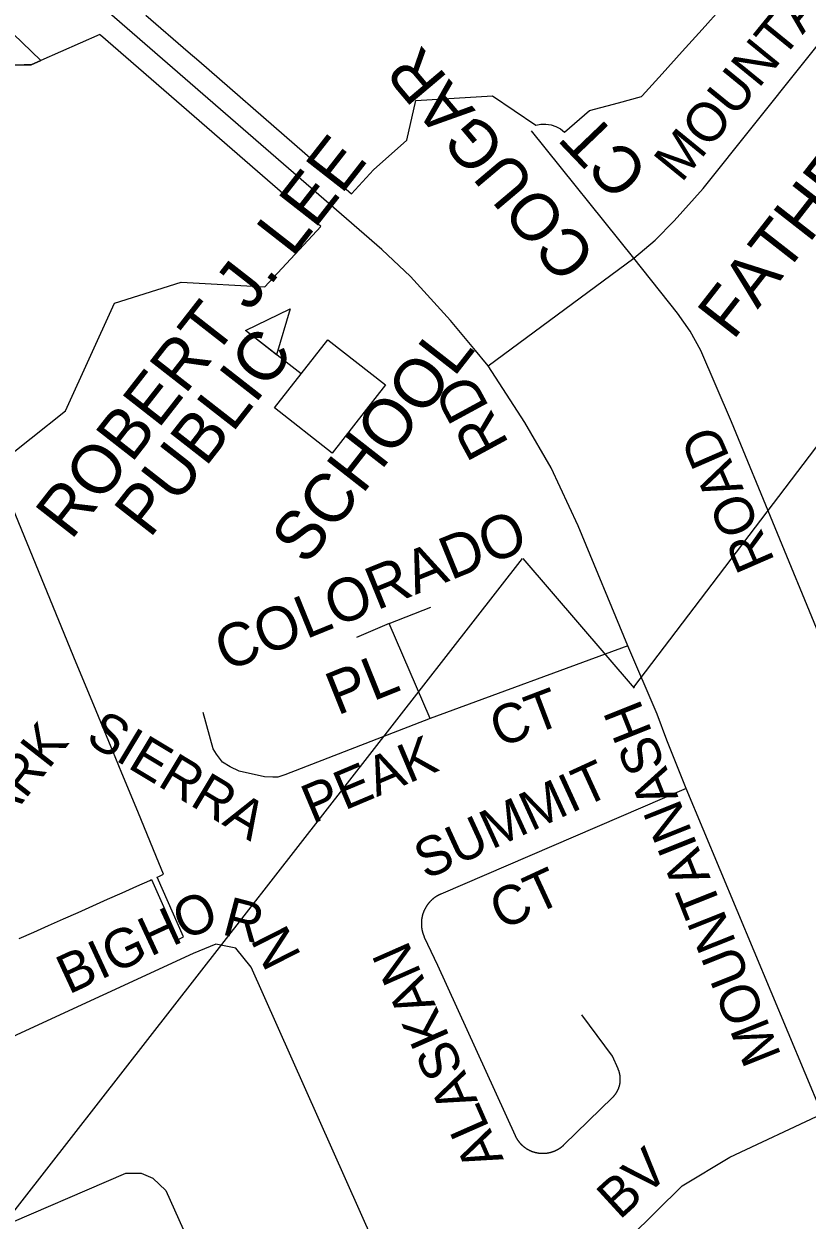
# Model space of a CAD drawing. Extents: x 586326 to 623965, y 4819854 to 4857850.
# Drawn here: x 601649 to 602050, y 4846005 to 4846618 of the extents above; entities that cross this region are included whole.
import ezdxf

# ---------------------------------------------------------------- set-up
doc = ezdxf.new("R2010")
doc.units = 0
for name, color, linetype in [('Lots_Concessions', 7, 'Continuous'), ('Minor Rd Lbls', 7, 'Continuous'), ('Minor Rds', 7, 'Continuous'), ('Park Lbls', 7, 'Continuous'), ('Park Outlines', 7, 'Continuous'), ('Proposed Secondary Rds', 7, 'Continuous'), ('School Syms_Lbls', 7, 'Continuous'), ('Secondary Rds Lbls', 7, 'Continuous')]:
    doc.layers.add(name, color=color, linetype=linetype)

msp = doc.modelspace()

# ---------------------------------------------------------------- linework, layer by layer
at = {"layer": 'Lots_Concessions'}
for p, q in [((601960.88, 4846278.5), (602382.75, 4846833.22)), ((601485.48, 4845807.3), (601903.98, 4846344.39)), ((601904, 4846344.42), (601961.15, 4846277.92))]:
    msp.add_line(p, q, dxfattribs=at)
at = {"layer": 'Minor Rds'}
for points in [[(601960.95, 4846498.13), (601908.52, 4846563.47)], [(602082.86, 4846240.02), (602055.69, 4846305.82), (602010.9, 4846414.32), (601995.18, 4846450.84), (601989.74, 4846460.79), (601983.35, 4846470.05), (601960.95, 4846498.13)], [(601835.64, 4846311.01), (601856.89, 4846319.34)], [(601835.64, 4846311.01), (601818.98, 4846303.91)], [(601856.59, 4846262.34), (601835.64, 4846311.01)], [(601957.8, 4846299.64), (601856.59, 4846262.34)], [(601856.59, 4846262.34), (601782.14, 4846233.6), (601778.6, 4846232.32), (601776.07, 4846232.32), (601771.81, 4846232.55), (601758.81, 4846235.41), (601754.18, 4846237.6), (601750.36, 4846240.03), (601747.15, 4846244.04), (601745.52, 4846246.82), (601740.46, 4846265.53)], [(601987.72, 4846226.58), (601862.03, 4846172.41), (601861.93, 4846172.37), (601861.83, 4846172.32), (601861.73, 4846172.28), (601861.63, 4846172.23), (601861.52, 4846172.18), (601861.42, 4846172.14), (601861.32, 4846172.09), (601861.22, 4846172.04), (601861.12, 4846171.99), (601861.02, 4846171.94), (601860.93, 4846171.89), (601860.83, 4846171.83), (601860.73, 4846171.78), (601860.63, 4846171.73), (601860.53, 4846171.67), (601860.44, 4846171.62), (601860.34, 4846171.56), (601860.24, 4846171.51), (601860.15, 4846171.45), (601860.05, 4846171.39), (601859.95, 4846171.34), (601859.86, 4846171.28), (601859.77, 4846171.22), (601859.67, 4846171.16), (601859.58, 4846171.1), (601859.48, 4846171.04), (601859.39, 4846170.97), (601859.3, 4846170.91), (601859.21, 4846170.85), (601859.12, 4846170.79), (601859.02, 4846170.72), (601858.93, 4846170.66), (601858.84, 4846170.59), (601858.75, 4846170.53), (601858.66, 4846170.46), (601858.58, 4846170.39), (601858.49, 4846170.32), (601858.4, 4846170.25), (601858.31, 4846170.19), (601858.22, 4846170.12), (601858.14, 4846170.05), (601858.05, 4846169.97), (601857.97, 4846169.9), (601857.88, 4846169.83), (601857.8, 4846169.76), (601857.71, 4846169.68), (601857.63, 4846169.61), (601857.54, 4846169.54), (601857.46, 4846169.46), (601857.38, 4846169.39), (601857.3, 4846169.31), (601857.22, 4846169.23), (601857.14, 4846169.16), (601857.06, 4846169.08), (601856.98, 4846169), (601856.9, 4846168.92), (601856.82, 4846168.84), (601856.74, 4846168.76), (601856.66, 4846168.68), (601856.59, 4846168.6), (601856.51, 4846168.52), (601856.44, 4846168.44), (601856.36, 4846168.36), (601856.29, 4846168.27), (601856.21, 4846168.19), (601856.14, 4846168.11), (601856.07, 4846168.02), (601855.99, 4846167.94), (601855.92, 4846167.85), (601855.85, 4846167.76), (601855.78, 4846167.68), (601855.71, 4846167.59), (601855.64, 4846167.5), (601855.57, 4846167.42), (601855.5, 4846167.33), (601855.44, 4846167.24), (601855.37, 4846167.15), (601855.3, 4846167.06), (601855.24, 4846166.97), (601855.17, 4846166.88), (601855.11, 4846166.79), (601855.04, 4846166.7), (601854.98, 4846166.61), (601854.92, 4846166.51), (601854.85, 4846166.42), (601854.79, 4846166.33), (601854.73, 4846166.23), (601854.67, 4846166.14), (601854.61, 4846166.05), (601854.55, 4846165.95), (601854.5, 4846165.86), (601854.44, 4846165.76), (601854.38, 4846165.66), (601854.32, 4846165.57), (601854.27, 4846165.47), (601854.21, 4846165.37), (601854.16, 4846165.28), (601854.11, 4846165.18), (601854.05, 4846165.08), (601854, 4846164.98), (601853.95, 4846164.88), (601853.9, 4846164.78), (601853.85, 4846164.68), (601853.8, 4846164.58), (601853.75, 4846164.48), (601853.7, 4846164.38), (601853.65, 4846164.28), (601853.61, 4846164.18), (601853.56, 4846164.08), (601853.52, 4846163.98), (601853.47, 4846163.88), (601853.43, 4846163.77), (601853.38, 4846163.67), (601853.34, 4846163.57), (601853.3, 4846163.46), (601853.26, 4846163.36), (601853.22, 4846163.26), (601853.18, 4846163.15), (601853.14, 4846163.05), (601853.1, 4846162.94), (601853.06, 4846162.84), (601853.02, 4846162.73), (601852.99, 4846162.63), (601852.95, 4846162.52), (601852.92, 4846162.42), (601852.88, 4846162.31), (601852.85, 4846162.2), (601852.82, 4846162.1), (601852.78, 4846161.99), (601852.75, 4846161.88), (601852.72, 4846161.78), (601852.69, 4846161.67), (601852.66, 4846161.56), (601852.64, 4846161.45), (601852.61, 4846161.34), (601852.58, 4846161.24), (601852.55, 4846161.13), (601852.53, 4846161.02), (601852.5, 4846160.91), (601852.48, 4846160.8), (601852.46, 4846160.69), (601852.44, 4846160.58), (601852.41, 4846160.47), (601852.39, 4846160.36), (601852.37, 4846160.25), (601852.35, 4846160.14), (601852.33, 4846160.03), (601852.32, 4846159.92), (601852.3, 4846159.81), (601852.28, 4846159.7), (601852.27, 4846159.59), (601852.25, 4846159.48), (601852.24, 4846159.37), (601852.22, 4846159.26), (601852.21, 4846159.15), (601852.2, 4846159.04), (601852.19, 4846158.93), (601852.18, 4846158.82), (601852.17, 4846158.71), (601852.16, 4846158.6), (601852.15, 4846158.48), (601852.14, 4846158.37), (601852.14, 4846158.26), (601852.13, 4846158.15), (601852.13, 4846158.04), (601852.12, 4846157.93), (601852.12, 4846157.82), (601852.11, 4846157.7), (601852.11, 4846157.59), (601852.11, 4846157.48), (601852.11, 4846157.37), (601852.11, 4846157.26), (601852.11, 4846157.15), (601852.11, 4846157.04), (601852.12, 4846156.92), (601852.12, 4846156.81), (601852.12, 4846156.7), (601852.13, 4846156.59), (601852.13, 4846156.48), (601852.14, 4846156.37), (601852.15, 4846156.26), (601852.15, 4846156.14), (601852.16, 4846156.03), (601852.17, 4846155.92), (601852.18, 4846155.81), (601852.19, 4846155.7), (601852.2, 4846155.59), (601852.22, 4846155.48), (601852.23, 4846155.37), (601852.24, 4846155.26), (601852.26, 4846155.15), (601852.27, 4846155.03), (601852.29, 4846154.92), (601852.3, 4846154.81), (601852.32, 4846154.7), (601852.34, 4846154.59), (601852.36, 4846154.48), (601852.38, 4846154.37), (601852.4, 4846154.26), (601852.42, 4846154.16), (601852.44, 4846154.05), (601852.46, 4846153.94), (601852.49, 4846153.83), (601852.51, 4846153.72), (601852.54, 4846153.61), (601852.56, 4846153.5), (601852.59, 4846153.39), (601852.62, 4846153.28), (601852.64, 4846153.18), (601852.67, 4846153.07), (601852.7, 4846152.96), (601852.73, 4846152.85), (601852.76, 4846152.75), (601852.79, 4846152.64), (601852.83, 4846152.53), (601852.86, 4846152.43), (601852.89, 4846152.32), (601852.93, 4846152.21), (601852.96, 4846152.11), (601853, 4846152), (601853.04, 4846151.9), (601853.07, 4846151.79), (601853.11, 4846151.69), (601853.15, 4846151.58), (601853.19, 4846151.48), (601853.23, 4846151.37), (601853.27, 4846151.27), (601853.31, 4846151.17), (601853.35, 4846151.06), (601853.4, 4846150.96), (601853.44, 4846150.86), (601853.48, 4846150.76), (601853.53, 4846150.65), (601853.58, 4846150.55), (601853.62, 4846150.45), (601860.3, 4846135.97), (601900.08, 4846048.81), (601900.13, 4846048.71), (601900.17, 4846048.61), (601900.22, 4846048.51), (601900.27, 4846048.42), (601900.31, 4846048.32), (601900.36, 4846048.22), (601900.41, 4846048.12), (601900.46, 4846048.03), (601900.52, 4846047.93), (601900.57, 4846047.84), (601900.62, 4846047.74), (601900.67, 4846047.65), (601900.73, 4846047.55), (601900.78, 4846047.46), (601900.84, 4846047.36), (601900.89, 4846047.27), (601900.95, 4846047.17), (601901, 4846047.08), (601901.06, 4846046.99), (601901.12, 4846046.9), (601901.18, 4846046.81), (601901.24, 4846046.71), (601901.3, 4846046.62), (601901.36, 4846046.53), (601901.42, 4846046.44), (601901.48, 4846046.35), (601901.55, 4846046.26), (601901.61, 4846046.18), (601901.67, 4846046.09), (601901.74, 4846046), (601901.8, 4846045.91), (601901.87, 4846045.83), (601901.93, 4846045.74), (601902, 4846045.65), (601902.07, 4846045.57), (601902.14, 4846045.48), (601902.21, 4846045.4), (601902.27, 4846045.31), (601902.34, 4846045.23), (601902.42, 4846045.15), (601902.49, 4846045.06), (601902.56, 4846044.98), (601902.63, 4846044.9), (601902.7, 4846044.82), (601902.78, 4846044.74), (601902.85, 4846044.66), (601902.92, 4846044.58), (601903, 4846044.5), (601903.07, 4846044.42), (601903.15, 4846044.34), (601903.23, 4846044.27), (601903.3, 4846044.19), (601903.38, 4846044.11), (601903.46, 4846044.04), (601903.54, 4846043.96), (601903.62, 4846043.89), (601903.7, 4846043.81), (601903.78, 4846043.74), (601903.86, 4846043.67), (601903.94, 4846043.59), (601904.02, 4846043.52), (601904.11, 4846043.45), (601904.19, 4846043.38), (601904.27, 4846043.31), (601904.36, 4846043.24), (601904.44, 4846043.17), (601904.52, 4846043.1), (601904.61, 4846043.03), (601904.7, 4846042.97), (601904.78, 4846042.9), (601904.87, 4846042.83), (601904.96, 4846042.77), (601905.04, 4846042.7), (601905.13, 4846042.64), (601905.22, 4846042.58), (601905.31, 4846042.51), (601905.4, 4846042.45), (601905.49, 4846042.39), (601905.58, 4846042.33), (601905.67, 4846042.27), (601905.76, 4846042.21), (601905.85, 4846042.15), (601905.94, 4846042.09), (601906.03, 4846042.03), (601906.13, 4846041.97), (601906.22, 4846041.92), (601906.31, 4846041.86), (601906.41, 4846041.81), (601906.5, 4846041.75), (601906.6, 4846041.7), (601906.69, 4846041.64), (601906.79, 4846041.59), (601906.88, 4846041.54), (601906.98, 4846041.49), (601907.07, 4846041.44), (601907.17, 4846041.39), (601907.27, 4846041.34), (601907.37, 4846041.29), (601907.46, 4846041.24), (601907.56, 4846041.19), (601907.66, 4846041.15), (601907.76, 4846041.1), (601907.86, 4846041.05), (601907.96, 4846041.01), (601908.06, 4846040.97), (601908.16, 4846040.92), (601908.26, 4846040.88), (601908.36, 4846040.84), (601908.46, 4846040.8), (601908.56, 4846040.76), (601908.66, 4846040.72), (601908.76, 4846040.68), (601908.87, 4846040.64), (601908.97, 4846040.6), (601909.07, 4846040.57), (601909.17, 4846040.53), (601909.28, 4846040.49), (601909.38, 4846040.46), (601909.48, 4846040.43), (601909.59, 4846040.39), (601909.69, 4846040.36), (601909.8, 4846040.33), (601909.9, 4846040.3), (601910, 4846040.27), (601910.11, 4846040.24), (601910.21, 4846040.21), (601910.32, 4846040.18), (601910.42, 4846040.15), (601910.53, 4846040.13), (601910.64, 4846040.1), (601910.74, 4846040.07), (601910.85, 4846040.05), (601910.95, 4846040.03), (601911.06, 4846040), (601911.17, 4846039.98), (601911.27, 4846039.96), (601911.38, 4846039.94), (601911.49, 4846039.92), (601911.6, 4846039.9), (601911.7, 4846039.88), (601911.81, 4846039.86), (601911.92, 4846039.85), (601912.03, 4846039.83), (601912.13, 4846039.81), (601912.24, 4846039.8), (601912.35, 4846039.78), (601912.46, 4846039.77), (601912.57, 4846039.76), (601912.68, 4846039.75), (601912.78, 4846039.74), (601912.89, 4846039.73), (601913, 4846039.72), (601913.11, 4846039.71), (601913.22, 4846039.7), (601913.33, 4846039.69), (601913.44, 4846039.69), (601913.54, 4846039.68), (601913.65, 4846039.67), (601913.76, 4846039.67), (601913.87, 4846039.67), (601913.98, 4846039.66), (601914.09, 4846039.66), (601914.2, 4846039.66), (601914.31, 4846039.66), (601914.42, 4846039.66), (601914.52, 4846039.66), (601914.63, 4846039.66), (601914.74, 4846039.67), (601914.85, 4846039.67), (601914.96, 4846039.67), (601915.07, 4846039.68), (601915.18, 4846039.68), (601915.29, 4846039.69), (601915.4, 4846039.7), (601915.5, 4846039.71), (601915.61, 4846039.71), (601915.72, 4846039.72), (601915.83, 4846039.73), (601915.94, 4846039.75), (601916.05, 4846039.76), (601916.15, 4846039.77), (601916.26, 4846039.78), (601916.37, 4846039.8), (601916.48, 4846039.81), (601916.59, 4846039.83), (601916.69, 4846039.84), (601916.8, 4846039.86), (601916.91, 4846039.88), (601917.02, 4846039.9), (601917.12, 4846039.92), (601917.23, 4846039.94), (601917.34, 4846039.96), (601917.45, 4846039.98), (601917.55, 4846040), (601917.66, 4846040.02), (601917.76, 4846040.05), (601917.87, 4846040.07), (601917.98, 4846040.1), (601918.08, 4846040.12), (601918.19, 4846040.15), (601918.29, 4846040.18), (601918.4, 4846040.2), (601918.5, 4846040.23), (601918.61, 4846040.26), (601918.71, 4846040.29), (601918.82, 4846040.32), (601918.92, 4846040.36), (601919.03, 4846040.39), (601919.13, 4846040.42), (601919.23, 4846040.45), (601919.34, 4846040.49), (601919.44, 4846040.52), (601919.54, 4846040.56), (601919.65, 4846040.6), (601919.75, 4846040.64), (601919.85, 4846040.67), (601919.95, 4846040.71), (601920.05, 4846040.75), (601920.15, 4846040.79), (601920.26, 4846040.83), (601920.36, 4846040.88), (601920.46, 4846040.92), (601920.56, 4846040.96), (601920.66, 4846041), (601920.76, 4846041.05), (601920.86, 4846041.09), (601920.95, 4846041.14), (601921.05, 4846041.19), (601921.15, 4846041.23), (601921.25, 4846041.28), (601921.35, 4846041.33), (601921.44, 4846041.38), (601921.54, 4846041.43), (601921.64, 4846041.48), (601921.73, 4846041.53), (601921.83, 4846041.58), (601921.92, 4846041.64), (601922.02, 4846041.69), (601922.11, 4846041.74), (601922.21, 4846041.8), (601922.3, 4846041.85), (601922.39, 4846041.91), (601922.49, 4846041.97), (601922.58, 4846042.02), (601922.67, 4846042.08), (601922.76, 4846042.14), (601922.86, 4846042.2), (601922.95, 4846042.26), (601923.04, 4846042.32), (601923.13, 4846042.38), (601923.22, 4846042.44), (601923.31, 4846042.5), (601923.4, 4846042.57), (601923.49, 4846042.63), (601923.57, 4846042.7), (601923.66, 4846042.76), (601923.75, 4846042.83), (601923.83, 4846042.89), (601923.92, 4846042.96), (601924.01, 4846043.03), (601924.09, 4846043.09), (601924.18, 4846043.16), (601924.26, 4846043.23), (601924.34, 4846043.3), (601924.43, 4846043.37), (601924.51, 4846043.44), (601924.59, 4846043.51), (601924.68, 4846043.58), (601924.76, 4846043.66), (601924.84, 4846043.73), (601924.92, 4846043.8), (601925, 4846043.88), (601925.08, 4846043.95), (601925.16, 4846044.03), (601925.23, 4846044.1), (601950.08, 4846068.33), (601950.15, 4846068.4), (601950.22, 4846068.47), (601950.29, 4846068.54), (601950.36, 4846068.61), (601950.43, 4846068.68), (601950.5, 4846068.75), (601950.57, 4846068.83), (601950.63, 4846068.9), (601950.7, 4846068.97), (601950.77, 4846069.05), (601950.83, 4846069.12), (601950.9, 4846069.2), (601950.96, 4846069.27), (601951.02, 4846069.35), (601951.09, 4846069.42), (601951.15, 4846069.5), (601951.21, 4846069.58), (601951.27, 4846069.66), (601951.33, 4846069.74), (601951.39, 4846069.81), (601951.45, 4846069.89), (601951.51, 4846069.97), (601951.57, 4846070.05), (601951.62, 4846070.13), (601951.68, 4846070.22), (601951.74, 4846070.3), (601951.79, 4846070.38), (601951.85, 4846070.46), (601951.9, 4846070.54), (601951.96, 4846070.63), (601952.01, 4846070.71), (601952.06, 4846070.8), (601952.11, 4846070.88), (601952.16, 4846070.96), (601952.22, 4846071.05), (601952.27, 4846071.14), (601952.31, 4846071.22), (601952.36, 4846071.31), (601952.41, 4846071.39), (601952.46, 4846071.48), (601952.5, 4846071.57), (601952.55, 4846071.66), (601952.6, 4846071.75), (601952.64, 4846071.83), (601952.68, 4846071.92), (601952.73, 4846072.01), (601952.77, 4846072.1), (601952.81, 4846072.19), (601952.85, 4846072.28), (601952.89, 4846072.37), (601952.93, 4846072.46), (601952.97, 4846072.55), (601953.01, 4846072.64), (601953.05, 4846072.74), (601953.08, 4846072.83), (601953.12, 4846072.92), (601953.16, 4846073.01), (601953.19, 4846073.11), (601953.23, 4846073.2), (601953.26, 4846073.29), (601953.29, 4846073.39), (601953.32, 4846073.48), (601953.35, 4846073.57), (601953.38, 4846073.67), (601953.41, 4846073.76), (601953.44, 4846073.86), (601953.47, 4846073.95), (601953.5, 4846074.05), (601953.53, 4846074.14), (601953.55, 4846074.24), (601953.58, 4846074.33), (601953.6, 4846074.43), (601953.63, 4846074.53), (601953.65, 4846074.62), (601953.67, 4846074.72), (601953.69, 4846074.81), (601953.72, 4846074.91), (601953.74, 4846075.01), (601953.76, 4846075.11), (601953.77, 4846075.2), (601953.79, 4846075.3), (601953.81, 4846075.4), (601953.83, 4846075.5), (601953.84, 4846075.59), (601953.86, 4846075.69), (601953.87, 4846075.79), (601953.89, 4846075.89), (601953.9, 4846075.99), (601953.91, 4846076.08), (601953.92, 4846076.18), (601953.93, 4846076.28), (601953.94, 4846076.38), (601953.95, 4846076.48), (601953.96, 4846076.58), (601953.97, 4846076.68), (601953.97, 4846076.77), (601953.98, 4846076.87), (601953.99, 4846076.97), (601953.99, 4846077.07), (601953.99, 4846077.17), (601954, 4846077.27), (601954, 4846077.37), (601954, 4846077.47), (601954, 4846077.57), (601954, 4846077.67), (601954, 4846077.76), (601954, 4846077.86), (601954, 4846077.96), (601953.99, 4846078.06), (601953.99, 4846078.16), (601953.99, 4846078.26), (601953.98, 4846078.36), (601953.97, 4846078.46), (601953.97, 4846078.56), (601953.96, 4846078.66), (601953.95, 4846078.75), (601953.94, 4846078.85), (601953.93, 4846078.95), (601953.92, 4846079.05), (601953.91, 4846079.15), (601953.9, 4846079.25), (601953.89, 4846079.34), (601953.87, 4846079.44), (601953.86, 4846079.54), (601953.84, 4846079.64), (601953.83, 4846079.74), (601953.81, 4846079.83), (601953.79, 4846079.93), (601953.78, 4846080.03), (601953.76, 4846080.13), (601953.74, 4846080.22), (601953.72, 4846080.32), (601953.7, 4846080.42), (601953.67, 4846080.51), (601953.65, 4846080.61), (601953.63, 4846080.71), (601953.61, 4846080.8), (601953.58, 4846080.9), (601953.56, 4846080.99), (601953.53, 4846081.09), (601953.5, 4846081.19), (601953.47, 4846081.28), (601953.45, 4846081.38), (601953.42, 4846081.47), (601953.39, 4846081.57), (601953.36, 4846081.66), (601953.33, 4846081.75), (601953.29, 4846081.85), (601953.26, 4846081.94), (601953.23, 4846082.03), (601953.19, 4846082.13), (601953.16, 4846082.22), (601953.12, 4846082.31), (601953.09, 4846082.4), (601953.05, 4846082.5), (601953.01, 4846082.59), (601952.97, 4846082.68), (601952.94, 4846082.77), (601952.9, 4846082.86), (601949.98, 4846089.46), (601934.35, 4846110.65)], [(601827.24, 4845995.24), (601764.92, 4846135.09), (601757.13, 4846144.67), (601746.86, 4846146.8), (601735.33, 4846142), (601596.32, 4846078.06)], [(601632.58, 4846000.08), (601700.78, 4846029.48), (601708.58, 4846029.48), (601714.6, 4846027), (601721.34, 4846020.62), (601753.27, 4845949.42)]]:
    msp.add_lwpolyline(points, dxfattribs=at)
at = {"layer": 'Park Outlines'}
for points in [[(601290.75, 4846428.81), (601313.9, 4846427.22), (601319.73, 4846426.81), (601319.82, 4846426.81), (601322.78, 4846426.52), (601343.82, 4846425.68), (601349.9, 4846425.43), (601363, 4846424.9), (601447.92, 4846448.21), (601462.51, 4846473.13), (601477.97, 4846503.03), (601491.58, 4846553.02), (601507.15, 4846570.8), (601530.69, 4846589.83), (601550.18, 4846598.59), (601566.18, 4846605.45), (601599.55, 4846600.15), (601620.03, 4846597.05), (601648.68, 4846597.2), (601652.26, 4846597.22), (601657.2, 4846599.39), (601638.31, 4846617.79), (601624.9, 4846630.84)], [(601711.08, 4846622.73), (601732.78, 4846603.87), (601738.11, 4846599.23), (601787.24, 4846556.51), (601816.33, 4846531.22), (601827.66, 4846543.43), (601844.7, 4846558.56), (601849.36, 4846578.93), (601888.54, 4846581.28), (601910.69, 4846566.26), (601913.27, 4846566.8), (601915.9, 4846566.88), (601918.51, 4846566.49), (601921.01, 4846565.65), (601923.33, 4846564.39), (601925.39, 4846562.74), (601938.24, 4846573.76), (601953.01, 4846577.78), (601964.91, 4846581.01), (601965.17, 4846581.3), (601975.39, 4846592.64), (601985.61, 4846603.99), (601995.83, 4846615.33), (602006.05, 4846626.67)], [(601634.53, 4846391.94), (601669.95, 4846419.96), (601695.01, 4846475.13), (601729.12, 4846485.89), (601771.97, 4846483.49), (601800.67, 4846514.37), (601775.88, 4846535.92), (601768.14, 4846542.66), (601687.8, 4846612.5), (601687.55, 4846612.72), (601657.2, 4846599.39), (601652.26, 4846597.22), (601648.68, 4846597.2), (601620.03, 4846597.05)], [(601646.2, 4846149.67), (601653.74, 4846153.02), (601661.27, 4846156.38), (601668.81, 4846159.73), (601676.34, 4846163.09), (601683.88, 4846166.44), (601691.41, 4846169.8), (601698.94, 4846173.15), (601706.48, 4846176.51), (601713.1, 4846179.46), (601714.01, 4846179.86), (601727.63, 4846149.27), (601730.37, 4846150.49), (601716.75, 4846181.08), (601717.67, 4846181.49), (601720.13, 4846182.59), (601716.5, 4846191.4), (601706.88, 4846214.72), (601698.75, 4846234.45), (601694.1, 4846245.73), (601683.57, 4846271.25), (601675.44, 4846290.98), (601633.87, 4846391.78)]]:
    msp.add_lwpolyline(points, dxfattribs=at)
at = {"layer": 'Proposed Secondary Rds'}
for points in [[(601960.95, 4846498.13), (601971.8, 4846507.34), (601981.65, 4846517.34), (601996.44, 4846533.88), (602073.79, 4846630.85), (602082.54, 4846639.57), (602089.54, 4846645.79), (602098.67, 4846652.8), (602109.84, 4846659.43), (602120.64, 4846664.92), (602131.62, 4846669.46), (602146.37, 4846673.9), (602207.26, 4846684.54)], [(601886.41, 4846443.08), (601879.05, 4846451.88), (601867.12, 4846466.29), (601846.54, 4846488.75), (601831.83, 4846502.6), (601692.37, 4846623.77), (601671.39, 4846645.02), (601666.53, 4846652.16), (601662.1, 4846660.23), (601653.65, 4846677)], [(601886.41, 4846443.08), (601960.95, 4846498.13)], [(601957.8, 4846299.64), (601932.5, 4846361.11), (601918.51, 4846390.85), (601905.05, 4846413.97), (601886.41, 4846443.08)], [(601977.83, 4846251.35), (601972.79, 4846264.66), (601957.8, 4846299.64)], [(601987.72, 4846226.58), (601977.83, 4846251.35)], [(602057.43, 4846059.92), (601987.72, 4846226.58)], [(601795.49, 4845786.5), (601958.91, 4845996.6), (601985.73, 4846022.93), (602010.03, 4846037.73), (602057.43, 4846059.92)]]:
    msp.add_lwpolyline(points, dxfattribs=at)
at = {"layer": 'School Syms_Lbls'}
msp.add_line((601790.51, 4846438.94), (601762.1, 4846461.14), dxfattribs=at)
for points in [[(601762.1, 4846461.14), (601784.88, 4846472.17), (601777.97, 4846448.67)], [(601776.88, 4846421.49), (601804.15, 4846456.39), (601833.75, 4846433.26), (601806.49, 4846398.36)]]:
    msp.add_lwpolyline(points, close=True, dxfattribs=at)

# ---------------------------------------------------------------- texts
at = {"layer": 'Minor Rd Lbls'}
for s, height, rotation, p in [('COUGAR', 24.19, 130.17963, (601942.7, 4846499.7)), ('CT', 24.19, 133.796, (601969.64, 4846543.15)), ('ROAD', 19.992, 113.52391, (602033.33, 4846343.07)), ('COLORADO', 21.991, 22.14519, (601752.14, 4846286.25)), ('PL', 21.991, 21.84842, (601809.09, 4846263.8)), ('CT', 19.992, 20.80064, (601892.11, 4846247.29)), ('SIERRA', 19.992, 328.97609, (601679.49, 4846250.51)), ('PEAK', 19.992, 22.8711, (601796.35, 4846208.24)), ('SUMMIT', 19.992, 24.66998, (601854.4, 4846179.64)), ('CT', 19.992, 24.79958, (601893.24, 4846153.76)), ('BIGHO', 19.992, 24.89372, (601671.54, 4846120.87)), ('R', 19.99, 345.19115, (601749.42, 4846151.97)), ('N', 19.99, 116.91348, (601790.93, 4846140.83)), ('ALASKAN', 19.992, 113.794, (601894.4, 4846036.6))]:
    msp.add_text(s, height=height, rotation=rotation, dxfattribs=at).set_placement(p)
at = {"layer": 'Park Lbls'}
msp.add_text('PARK', height=19.992, rotation=52.00002, dxfattribs=at).set_placement((601627.32, 4846192.63))
at = {"layer": 'School Syms_Lbls'}
for s, p in [('FATHER   CLAIR', (602011.72, 4846455.64)), ('ROBERT J. LEE', (601672.74, 4846353.24)), ('PUBLIC', (601713.02, 4846354.2)), ('SCHOOL', (601793.26, 4846340.16))]:
    msp.add_text(s, height=25, rotation=52.00002, dxfattribs=at).set_placement(p)
at = {"layer": 'Secondary Rds Lbls'}
for s, height, rotation, p in [('MOUNTAIN', 19.992, 50.78625, (601985.32, 4846536.43)), ('RD', 21.991, 118.50841, (601897.31, 4846403.12)), ('MOUNTAINASH', 19.992, 111.75158, (602036.64, 4846089.65)), ('BV', 19.992, 42.53272, (601953.63, 4846005.18))]:
    msp.add_text(s, height=height, rotation=rotation, dxfattribs=at).set_placement(p)

doc.saveas('drawing.dxf')
